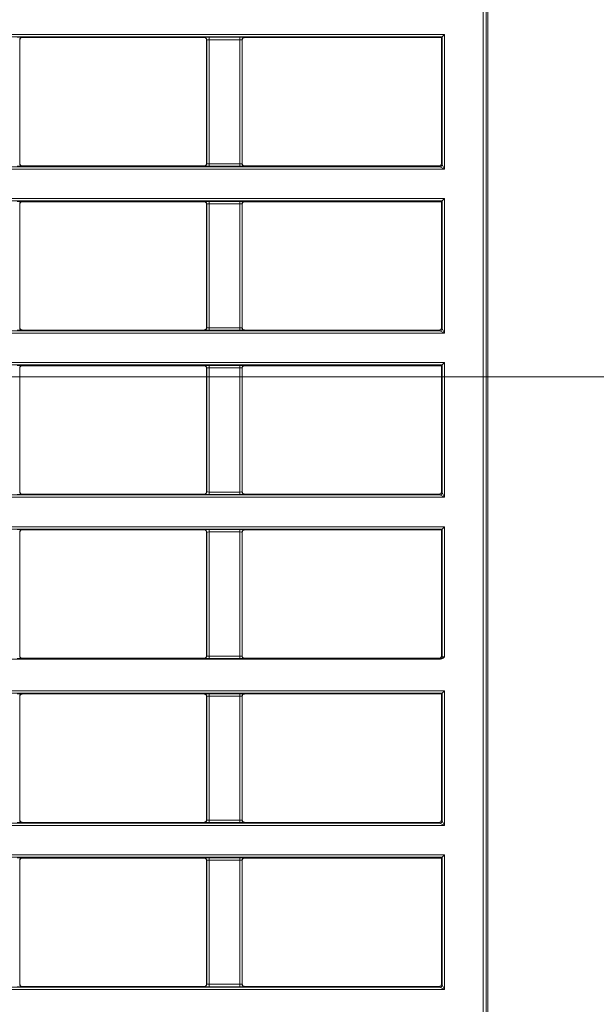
# Model space of a CAD drawing. Header units: millimetres. Extents: x 0 to 1118, y 0 to 864.
# Tile 319 of 372: x 852 to 865, y 691 to 711. Entities that reach past the tile are written whole.
import ezdxf

# ---------------------------------------------------------------- set-up
doc = ezdxf.new("R2010")
doc.units = ezdxf.units.MM
doc.styles.add('SLDTEXTSTYLE3', font='TXT', dxfattribs={"width": 0.605})
doc.dimstyles.new('SLDDIMSTYLE0', dxfattribs={"dimtxt": 3.175, "dimasz": 3.302, "dimexe": 0, "dimexo": 0.0625, "dimgap": 0.79375, "dimtad": 0, "dimtih": 1, "dimtoh": 1, "dimdec": 0, "dimlfac": 4, "dimrnd": 1e-09, "dimzin": 12, "dimdsep": 46, "dimtxsty": 'SLDTEXTSTYLE3', "dimsah": 1, "dimcen": 0.09, "dimadec": 0, "dimazin": 3, "dimtfac": 1, "dimtofl": 0, "dimtmove": 0, "dimatfit": 3, "dimfxl": 1, "dimfrac": 2, "dimtolj": 1, "dimtzin": 12, "dimarcsym": 0})

# ---------------------------------------------------------------- blocks, each defined once
blk = doc.blocks.new('_D_4')
at = {"color": 7, "linetype": 'Continuous', "lineweight": 0}
for p, q in [((828.036, 703.72), (976.437, 703.72)), ((974.837, 703.72), (974.837, 687.406)), ((974.837, 666.22), (974.837, 682.534)), ((912.907, 666.22), (976.437, 666.22))]:
    blk.add_line(p, q, dxfattribs=at)
for points in [[(974.837, 703.72), (974.329, 700.418), (975.345, 700.418)], [(974.837, 666.22), (975.345, 669.522), (974.329, 669.522)]]:
    blk.add_solid(points, dxfattribs=at)
at = {"color": 7, "linetype": 'Continuous', "lineweight": 0, "insert": (971.199, 686.626), "char_height": 3.175, "attachment_point": 1, "style": 'SLDTEXTSTYLE3'}
blk.add_mtext('150', dxfattribs=at)

msp = doc.modelspace()

# ---------------------------------------------------------------- linework, layer by layer
at = {"color": 7, "linetype": 'Continuous', "lineweight": 15}
for p, q in [((862.268, 679.683), (862.268, 728.257)), ((862.302, 728.292), (862.302, 679.648)), ((862.202, 679.748), (862.202, 728.156)), ((843.068, 710.91), (861.394, 710.91)), ((861.344, 710.86), (843.168, 710.86)), ((852.521, 710.847), (852.525, 710.843)), ((856.345, 710.843), (852.525, 710.843)), ((856.345, 710.843), (856.348, 710.847)), ((856.448, 710.849), (857.091, 710.849)), ((856.448, 710.799), (856.448, 710.849)), ((857.091, 710.799), (857.091, 710.849)), ((857.191, 710.847), (857.195, 710.843)), ((861.327, 710.843), (857.195, 710.843)), ((861.327, 710.843), (861.344, 710.86)), ((861.327, 708.198), (861.327, 710.843)), ((861.394, 710.91), (861.344, 710.86)), ((861.344, 708.182), (861.344, 710.86)), ((861.394, 710.91), (861.394, 708.082)), ((852.471, 710.797), (852.471, 708.195)), ((852.475, 710.793), (852.471, 710.797)), ((852.475, 708.198), (852.475, 710.793)), ((856.398, 710.797), (856.395, 710.793)), ((856.395, 710.793), (856.395, 708.198)), ((856.398, 708.195), (856.398, 710.797)), ((857.091, 710.799), (856.448, 710.799)), ((856.448, 710.799), (856.448, 708.193)), ((857.091, 708.193), (857.091, 710.799)), ((857.141, 710.797), (857.141, 708.195)), ((857.145, 710.793), (857.141, 710.797)), ((857.145, 708.198), (857.145, 710.793)), ((852.471, 708.195), (852.475, 708.198)), ((856.395, 708.198), (856.398, 708.195)), ((856.448, 708.143), (856.448, 708.193)), ((856.448, 708.193), (857.091, 708.193)), ((857.091, 708.143), (857.091, 708.193)), ((857.141, 708.195), (857.145, 708.198)), ((861.327, 708.198), (861.344, 708.182)), ((861.344, 708.182), (861.394, 708.082)), ((861.394, 708.082), (843.068, 708.082)), ((843.168, 708.132), (861.294, 708.132)), ((852.525, 708.148), (852.521, 708.145)), ((852.525, 708.148), (856.345, 708.148)), ((856.348, 708.145), (856.345, 708.148)), ((857.091, 708.143), (856.448, 708.143)), ((857.195, 708.148), (857.191, 708.145)), ((857.195, 708.148), (861.277, 708.148)), ((861.294, 708.132), (861.277, 708.148)), ((861.394, 708.082), (861.294, 708.132)), ((843.068, 707.465), (861.394, 707.465)), ((861.344, 707.415), (843.168, 707.415)), ((852.471, 707.352), (852.471, 704.75)), ((852.475, 707.348), (852.471, 707.352)), ((852.475, 704.753), (852.475, 707.348)), ((852.521, 707.402), (852.525, 707.398)), ((856.345, 707.398), (852.525, 707.398)), ((856.345, 707.398), (856.348, 707.402)), ((856.398, 707.352), (856.395, 707.348)), ((856.395, 707.348), (856.395, 704.753)), ((856.398, 704.75), (856.398, 707.352)), ((856.448, 707.404), (857.091, 707.404)), ((856.448, 707.354), (856.448, 707.404)), ((857.091, 707.354), (856.448, 707.354)), ((856.448, 707.354), (856.448, 704.748)), ((857.091, 707.354), (857.091, 707.404)), ((857.091, 704.748), (857.091, 707.354)), ((857.141, 707.352), (857.141, 704.75)), ((857.145, 707.348), (857.141, 707.352)), ((857.145, 704.753), (857.145, 707.348)), ((857.191, 707.402), (857.195, 707.398)), ((861.327, 707.398), (857.195, 707.398)), ((861.327, 707.398), (861.344, 707.415)), ((861.327, 704.753), (861.327, 707.398)), ((861.394, 707.465), (861.344, 707.415)), ((861.344, 704.737), (861.344, 707.415)), ((861.394, 707.465), (861.394, 704.637)), ((843.168, 704.687), (861.294, 704.687)), ((852.471, 704.75), (852.475, 704.753)), ((852.525, 704.703), (852.521, 704.7)), ((852.525, 704.703), (856.345, 704.703)), ((856.348, 704.7), (856.345, 704.703)), ((856.395, 704.753), (856.398, 704.75)), ((856.448, 704.698), (856.448, 704.748)), ((856.448, 704.748), (857.091, 704.748)), ((857.091, 704.698), (856.448, 704.698)), ((857.091, 704.698), (857.091, 704.748)), ((857.141, 704.75), (857.145, 704.753)), ((857.195, 704.703), (857.191, 704.7)), ((857.195, 704.703), (861.277, 704.703)), ((861.294, 704.687), (861.277, 704.703)), ((861.394, 704.637), (861.294, 704.687)), ((861.327, 704.753), (861.344, 704.737)), ((861.344, 704.737), (861.394, 704.637)), ((861.394, 704.637), (843.068, 704.637)), ((843.068, 704.02), (861.394, 704.02)), ((861.344, 703.97), (843.168, 703.97)), ((852.471, 703.907), (852.471, 701.305)), ((852.475, 703.903), (852.471, 703.907)), ((852.475, 701.308), (852.475, 703.903)), ((852.521, 703.957), (852.525, 703.953)), ((856.345, 703.953), (852.525, 703.953)), ((856.345, 703.953), (856.348, 703.957)), ((856.398, 703.907), (856.395, 703.903)), ((856.395, 703.903), (856.395, 701.308)), ((856.398, 701.305), (856.398, 703.907)), ((856.448, 703.959), (857.091, 703.959)), ((856.448, 703.909), (856.448, 703.959)), ((857.091, 703.909), (856.448, 703.909)), ((856.448, 703.909), (856.448, 701.303)), ((857.091, 703.909), (857.091, 703.959)), ((857.091, 701.303), (857.091, 703.909)), ((857.141, 703.907), (857.141, 701.305)), ((857.145, 703.903), (857.141, 703.907)), ((857.145, 701.308), (857.145, 703.903)), ((857.191, 703.957), (857.195, 703.953)), ((861.327, 703.953), (857.195, 703.953)), ((861.327, 703.953), (861.344, 703.97)), ((861.327, 701.308), (861.327, 703.953)), ((861.394, 704.02), (861.344, 703.97)), ((861.344, 701.292), (861.344, 703.97)), ((861.394, 704.02), (861.394, 701.192)), ((861.394, 701.192), (843.068, 701.192)), ((843.168, 701.242), (861.294, 701.242)), ((852.471, 701.305), (852.475, 701.308)), ((852.525, 701.258), (852.521, 701.255)), ((852.525, 701.258), (856.345, 701.258)), ((856.348, 701.255), (856.345, 701.258)), ((856.395, 701.308), (856.398, 701.305)), ((856.448, 701.253), (856.448, 701.303)), ((856.448, 701.303), (857.091, 701.303)), ((857.091, 701.253), (856.448, 701.253)), ((857.091, 701.253), (857.091, 701.303)), ((857.141, 701.305), (857.145, 701.308)), ((857.195, 701.258), (857.191, 701.255)), ((857.195, 701.258), (861.277, 701.258)), ((861.294, 701.242), (861.277, 701.258)), ((861.394, 701.192), (861.294, 701.242)), ((861.327, 701.308), (861.344, 701.292)), ((861.344, 701.292), (861.394, 701.192)), ((843.068, 700.575), (861.394, 700.575)), ((861.344, 700.525), (843.168, 700.525)), ((852.521, 700.512), (852.525, 700.508)), ((856.345, 700.508), (852.525, 700.508)), ((856.345, 700.508), (856.348, 700.512)), ((856.448, 700.514), (857.091, 700.514)), ((856.448, 700.464), (856.448, 700.514)), ((857.091, 700.464), (857.091, 700.514)), ((857.191, 700.512), (857.195, 700.508)), ((861.327, 700.508), (857.195, 700.508)), ((861.327, 700.508), (861.344, 700.525)), ((861.327, 697.863), (861.327, 700.508)), ((861.394, 700.575), (861.344, 700.525)), ((861.344, 697.847), (861.344, 700.525)), ((861.394, 700.575), (861.394, 697.845)), ((852.471, 700.462), (852.471, 697.86)), ((852.475, 700.458), (852.471, 700.462)), ((852.475, 697.863), (852.475, 700.458)), ((856.398, 700.462), (856.395, 700.458)), ((856.395, 700.458), (856.395, 697.863)), ((856.398, 697.86), (856.398, 700.462)), ((857.091, 700.464), (856.448, 700.464)), ((856.448, 700.464), (856.448, 697.858)), ((857.091, 697.858), (857.091, 700.464)), ((857.141, 700.462), (857.141, 697.86)), ((857.145, 700.458), (857.141, 700.462)), ((857.145, 697.863), (857.145, 700.458)), ((852.471, 697.86), (852.475, 697.863)), ((856.395, 697.863), (856.398, 697.86)), ((856.448, 697.808), (856.448, 697.858)), ((856.448, 697.858), (857.091, 697.858)), ((857.091, 697.808), (857.091, 697.858)), ((857.141, 697.86), (857.145, 697.863)), ((861.327, 697.863), (861.344, 697.847)), ((843.154, 697.796), (861.308, 697.796)), ((852.525, 697.813), (852.521, 697.81)), ((852.525, 697.813), (856.345, 697.813)), ((856.348, 697.81), (856.345, 697.813)), ((857.091, 697.808), (856.448, 697.808)), ((857.195, 697.813), (857.191, 697.81)), ((857.195, 697.813), (861.277, 697.813)), ((861.294, 697.797), (861.277, 697.813)), ((843.068, 697.13), (861.394, 697.13)), ((861.344, 697.08), (843.168, 697.08)), ((852.471, 697.017), (852.471, 694.415)), ((852.475, 697.013), (852.471, 697.017)), ((852.475, 694.418), (852.475, 697.013)), ((852.521, 697.067), (852.525, 697.063)), ((856.345, 697.063), (852.525, 697.063)), ((856.345, 697.063), (856.348, 697.067)), ((856.398, 697.017), (856.395, 697.013)), ((856.395, 697.013), (856.395, 694.418)), ((856.398, 694.415), (856.398, 697.017)), ((856.448, 697.069), (857.091, 697.069)), ((856.448, 697.019), (856.448, 697.069)), ((857.091, 697.019), (856.448, 697.019)), ((856.448, 697.019), (856.448, 694.413)), ((857.091, 697.019), (857.091, 697.069)), ((857.091, 694.413), (857.091, 697.019)), ((857.141, 697.017), (857.141, 694.415)), ((857.145, 697.013), (857.141, 697.017)), ((857.145, 694.418), (857.145, 697.013)), ((857.191, 697.067), (857.195, 697.063)), ((861.327, 697.063), (857.195, 697.063)), ((861.327, 697.063), (861.344, 697.08)), ((861.327, 694.418), (861.327, 697.063)), ((861.394, 697.13), (861.344, 697.08)), ((861.344, 694.402), (861.344, 697.08)), ((861.394, 697.13), (861.394, 694.302)), ((843.168, 694.352), (861.294, 694.352)), ((852.471, 694.415), (852.475, 694.418)), ((852.525, 694.368), (852.521, 694.365)), ((852.525, 694.368), (856.345, 694.368)), ((856.348, 694.365), (856.345, 694.368)), ((856.395, 694.418), (856.398, 694.415)), ((856.448, 694.363), (856.448, 694.413)), ((856.448, 694.413), (857.091, 694.413)), ((857.091, 694.363), (856.448, 694.363)), ((857.091, 694.363), (857.091, 694.413)), ((857.141, 694.415), (857.145, 694.418)), ((857.195, 694.368), (857.191, 694.365)), ((857.195, 694.368), (861.277, 694.368)), ((861.294, 694.352), (861.277, 694.368)), ((861.394, 694.302), (861.294, 694.352)), ((861.327, 694.418), (861.344, 694.402)), ((861.344, 694.402), (861.394, 694.302)), ((861.394, 694.302), (843.068, 694.302)), ((843.068, 693.685), (861.394, 693.685)), ((861.344, 693.635), (843.168, 693.635)), ((852.471, 693.572), (852.471, 690.97)), ((852.475, 693.568), (852.471, 693.572)), ((852.475, 690.973), (852.475, 693.568)), ((852.521, 693.622), (852.525, 693.618)), ((856.345, 693.618), (852.525, 693.618)), ((856.345, 693.618), (856.348, 693.622)), ((856.398, 693.572), (856.395, 693.568)), ((856.395, 693.568), (856.395, 690.973)), ((856.398, 690.97), (856.398, 693.572)), ((856.448, 693.624), (857.091, 693.624)), ((856.448, 693.574), (856.448, 693.624)), ((857.091, 693.574), (856.448, 693.574)), ((856.448, 693.574), (856.448, 690.968)), ((857.091, 693.574), (857.091, 693.624)), ((857.091, 690.968), (857.091, 693.574)), ((857.141, 693.572), (857.141, 690.97)), ((857.145, 693.568), (857.141, 693.572)), ((857.145, 690.973), (857.145, 693.568)), ((857.191, 693.622), (857.195, 693.618)), ((861.327, 693.618), (857.195, 693.618)), ((861.327, 693.618), (861.344, 693.635)), ((861.327, 690.973), (861.327, 693.618)), ((861.394, 693.685), (861.344, 693.635)), ((861.344, 690.957), (861.344, 693.635)), ((861.394, 693.685), (861.394, 690.857)), ((861.394, 690.857), (843.068, 690.857)), ((843.168, 690.907), (861.294, 690.907)), ((852.471, 690.97), (852.475, 690.973)), ((852.525, 690.923), (852.521, 690.92)), ((852.525, 690.923), (856.345, 690.923)), ((856.348, 690.92), (856.345, 690.923)), ((856.395, 690.973), (856.398, 690.97)), ((856.448, 690.918), (856.448, 690.968)), ((856.448, 690.968), (857.091, 690.968)), ((857.091, 690.918), (856.448, 690.918)), ((857.091, 690.918), (857.091, 690.968)), ((857.141, 690.97), (857.145, 690.973)), ((857.195, 690.923), (857.191, 690.92)), ((857.195, 690.923), (861.277, 690.923)), ((861.294, 690.907), (861.277, 690.923)), ((861.394, 690.857), (861.294, 690.907)), ((861.327, 690.973), (861.344, 690.957)), ((861.344, 690.957), (861.394, 690.857))]:
    msp.add_line(p, q, dxfattribs=at)
for centre, start, end in [((852.521, 710.797), 90.0204, 179.9796), ((856.348, 710.797), 0.0204, 89.9796), ((857.191, 710.797), 90.0204, 179.9796), ((852.521, 708.195), 180.0204, 269.9796), ((856.348, 708.195), 270.0204, 359.9796), ((857.191, 708.195), 180.0204, 269.9796), ((861.294, 708.182), 270.0204, 359.9796), ((852.521, 707.352), 90.0204, 179.9796), ((856.348, 707.352), 0.0204, 89.9796), ((857.191, 707.352), 90.0204, 179.9796), ((852.521, 704.75), 180.0204, 269.9796), ((856.348, 704.75), 270.0204, 359.9796), ((857.191, 704.75), 180.0204, 269.9796), ((861.294, 704.737), 270.0204, 359.9796), ((852.521, 703.907), 90.0204, 179.9796), ((856.348, 703.907), 0.0204, 89.9796), ((857.191, 703.907), 90.0204, 179.9796), ((852.521, 701.305), 180.0204, 269.9796), ((856.348, 701.305), 270.0204, 359.9796), ((857.191, 701.305), 180.0204, 269.9796), ((861.294, 701.292), 270.0204, 359.9796), ((852.521, 700.462), 90.0204, 179.9796), ((856.348, 700.462), 0.0204, 89.9796), ((857.191, 700.462), 90.0204, 179.9796), ((852.521, 697.86), 180.0204, 269.9796), ((856.348, 697.86), 270.0204, 359.9796), ((857.191, 697.86), 180.0204, 269.9796), ((861.294, 697.847), 270.0204, 359.9796), ((852.521, 697.017), 90.0204, 179.9796), ((856.348, 697.017), 0.0204, 89.9796), ((857.191, 697.017), 90.0204, 179.9796), ((852.521, 694.415), 180.0204, 269.9796), ((856.348, 694.415), 270.0204, 359.9796), ((857.191, 694.415), 180.0204, 269.9796), ((861.294, 694.402), 270.0204, 359.9796), ((852.521, 693.572), 90.0204, 179.9796), ((856.348, 693.572), 0.0204, 89.9796), ((857.191, 693.572), 90.0204, 179.9796), ((852.521, 690.97), 180.0204, 269.9796), ((856.348, 690.97), 270.0204, 359.9796), ((857.191, 690.97), 180.0204, 269.9796), ((861.294, 690.957), 270.0204, 359.9796)]:
    msp.add_arc(centre, 0.05, start, end, dxfattribs=at)
for centre, major_axis, ratio, start_param, end_param in [((852.421, 710.847), (0.1, 0), 0.017455, 0.017453, 1.570796), ((856.448, 710.847), (0.1, 0), 0.017455, 1.570796, 3.124139), ((857.091, 710.847), (0.1, 0), 0.017455, 0.017453, 1.570796), ((856.448, 710.797), (0.05, 0), 0.03491, 1.570796, 3.124139), ((857.091, 710.797), (0.05, 0), 0.03491, 0.017453, 1.570796), ((856.448, 708.195), (0.05, 0), 0.03491, 3.159046, 4.712389), ((857.091, 708.195), (0.05, 0), 0.03491, 4.712389, 6.265732), ((861.277, 708.198), (-0.0354, 0.0354), 0.999695, 2.356347, 3.926839), ((852.421, 708.145), (0.1, 0), 0.017455, 4.712389, 6.265732), ((856.448, 708.145), (0.1, 0), 0.017455, 3.159046, 4.712389), ((857.091, 708.145), (0.1, 0), 0.017455, 4.712389, 6.265732), ((852.421, 707.402), (0.1, 0), 0.017455, 0.017453, 1.570796), ((856.448, 707.402), (0.1, 0), 0.017455, 1.570796, 3.124139), ((856.448, 707.352), (0.05, 0), 0.03491, 1.570796, 3.124139), ((857.091, 707.402), (0.1, 0), 0.017455, 0.017453, 1.570796), ((857.091, 707.352), (0.05, 0), 0.03491, 0.017453, 1.570796), ((852.421, 704.7), (0.1, 0), 0.017455, 4.712389, 6.265732), ((856.448, 704.7), (0.1, 0), 0.017455, 3.159046, 4.712389), ((856.448, 704.75), (0.05, 0), 0.03491, 3.159046, 4.712389), ((857.091, 704.75), (0.05, 0), 0.03491, 4.712389, 6.265732), ((857.091, 704.7), (0.1, 0), 0.017455, 4.712389, 6.265732), ((861.277, 704.753), (-0.0354, 0.0354), 0.999695, 2.356347, 3.926839), ((852.421, 703.957), (0.1, 0), 0.017455, 0.017453, 1.570796), ((856.448, 703.957), (0.1, 0), 0.017455, 1.570796, 3.124139), ((856.448, 703.907), (0.05, 0), 0.03491, 1.570796, 3.124139), ((857.091, 703.957), (0.1, 0), 0.017455, 0.017453, 1.570796), ((857.091, 703.907), (0.05, 0), 0.03491, 0.017453, 1.570796), ((852.421, 701.255), (0.1, 0), 0.017455, 4.712389, 6.265732), ((856.448, 701.255), (0.1, 0), 0.017455, 3.159046, 4.712389), ((856.448, 701.305), (0.05, 0), 0.03491, 3.159046, 4.712389), ((857.091, 701.305), (0.05, 0), 0.03491, 4.712389, 6.265732), ((857.091, 701.255), (0.1, 0), 0.017455, 4.712389, 6.265732), ((861.277, 701.308), (-0.0354, 0.0354), 0.999695, 2.356347, 3.926839), ((852.421, 700.512), (0.1, 0), 0.017455, 0.017453, 1.570796), ((856.448, 700.512), (0.1, 0), 0.017455, 1.570796, 3.124139), ((857.091, 700.512), (0.1, 0), 0.017455, 0.017453, 1.570796), ((856.448, 700.462), (0.05, 0), 0.03491, 1.570796, 3.124139), ((857.091, 700.462), (0.05, 0), 0.03491, 0.017453, 1.570796), ((856.448, 697.86), (0.05, 0), 0.03491, 3.159046, 4.712389), ((857.091, 697.86), (0.05, 0), 0.03491, 4.712389, 6.265732), ((861.277, 697.863), (-0.0354, 0.0354), 0.999695, 2.356347, 3.926839), ((861.394, 697.847), (0.05, 0), 0.03491, 3.159046, 4.712389), ((852.421, 697.81), (0.1, 0), 0.017455, 4.712389, 6.265732), ((856.448, 697.81), (0.1, 0), 0.017455, 3.159046, 4.712389), ((857.091, 697.81), (0.1, 0), 0.017455, 4.712389, 6.265732), ((861.394, 697.797), (0.1, 0), 0.017455, 3.159046, 3.675297), ((852.421, 697.067), (0.1, 0), 0.017455, 0.017453, 1.570796), ((856.448, 697.067), (0.1, 0), 0.017455, 1.570796, 3.124139), ((856.448, 697.017), (0.05, 0), 0.03491, 1.570796, 3.124139), ((857.091, 697.067), (0.1, 0), 0.017455, 0.017453, 1.570796), ((857.091, 697.017), (0.05, 0), 0.03491, 0.017453, 1.570796), ((852.421, 694.365), (0.1, 0), 0.017455, 4.712389, 6.265732), ((856.448, 694.365), (0.1, 0), 0.017455, 3.159046, 4.712389), ((856.448, 694.415), (0.05, 0), 0.03491, 3.159046, 4.712389), ((857.091, 694.415), (0.05, 0), 0.03491, 4.712389, 6.265732), ((857.091, 694.365), (0.1, 0), 0.017455, 4.712389, 6.265732), ((861.277, 694.418), (-0.0354, 0.0354), 0.999695, 2.356347, 3.926839), ((852.421, 693.622), (0.1, 0), 0.017455, 0.017453, 1.570796), ((856.448, 693.622), (0.1, 0), 0.017455, 1.570796, 3.124139), ((856.448, 693.572), (0.05, 0), 0.03491, 1.570796, 3.124139), ((857.091, 693.622), (0.1, 0), 0.017455, 0.017453, 1.570796), ((857.091, 693.572), (0.05, 0), 0.03491, 0.017453, 1.570796), ((852.421, 690.92), (0.1, 0), 0.017455, 4.712389, 6.265732), ((856.448, 690.92), (0.1, 0), 0.017455, 3.159046, 4.712389), ((856.448, 690.97), (0.05, 0), 0.03491, 3.159046, 4.712389), ((857.091, 690.97), (0.05, 0), 0.03491, 4.712389, 6.265732), ((857.091, 690.92), (0.1, 0), 0.017455, 4.712389, 6.265732), ((861.277, 690.973), (-0.0354, 0.0354), 0.999695, 2.356347, 3.926839)]:
    msp.add_ellipse(centre, major_axis=major_axis, ratio=ratio, start_param=start_param, end_param=end_param, dxfattribs=at)
for points, knots in [([(852.475, 710.793), (852.475, 710.8), (852.477, 710.813), (852.488, 710.83), (852.505, 710.841), (852.518, 710.843), (852.525, 710.843)], [0, 0, 0, 0, 0.25001, 0.5, 0.74999, 1, 1, 1, 1]), ([(856.345, 710.843), (856.351, 710.843), (856.364, 710.841), (856.381, 710.83), (856.392, 710.813), (856.394, 710.8), (856.395, 710.793)], [0, 0, 0, 0, 0.25001, 0.5, 0.74999, 1, 1, 1, 1]), ([(857.145, 710.793), (857.145, 710.8), (857.147, 710.813), (857.158, 710.83), (857.175, 710.841), (857.188, 710.843), (857.195, 710.843)], [0, 0, 0, 0, 0.25001, 0.5, 0.74999, 1, 1, 1, 1]), ([(852.525, 708.148), (852.518, 708.149), (852.505, 708.151), (852.488, 708.162), (852.477, 708.179), (852.475, 708.192), (852.475, 708.198)], [0, 0, 0, 0, 0.2500328, 0.5000309, 0.7500135, 1, 1, 1, 1]), ([(856.395, 708.198), (856.394, 708.192), (856.392, 708.179), (856.381, 708.162), (856.364, 708.151), (856.351, 708.149), (856.345, 708.148)], [0, 0, 0, 0, 0.249986, 0.499969, 0.749967, 1, 1, 1, 1]), ([(857.195, 708.148), (857.188, 708.149), (857.175, 708.151), (857.158, 708.162), (857.147, 708.179), (857.145, 708.192), (857.145, 708.198)], [0, 0, 0, 0, 0.250033, 0.500031, 0.750014, 1, 1, 1, 1]), ([(852.475, 707.348), (852.475, 707.355), (852.477, 707.368), (852.488, 707.385), (852.505, 707.396), (852.518, 707.398), (852.525, 707.398)], [0, 0, 0, 0, 0.25001, 0.5, 0.74999, 1, 1, 1, 1]), ([(856.345, 707.398), (856.351, 707.398), (856.364, 707.396), (856.381, 707.385), (856.392, 707.368), (856.394, 707.355), (856.395, 707.348)], [0, 0, 0, 0, 0.25001, 0.5, 0.74999, 1, 1, 1, 1]), ([(857.145, 707.348), (857.145, 707.355), (857.147, 707.368), (857.158, 707.385), (857.175, 707.396), (857.188, 707.398), (857.195, 707.398)], [0, 0, 0, 0, 0.25001, 0.5, 0.74999, 1, 1, 1, 1]), ([(852.525, 704.703), (852.518, 704.704), (852.505, 704.706), (852.488, 704.717), (852.477, 704.734), (852.475, 704.747), (852.475, 704.753)], [0, 0, 0, 0, 0.2500328, 0.5000309, 0.7500135, 1, 1, 1, 1]), ([(856.395, 704.753), (856.394, 704.747), (856.392, 704.734), (856.381, 704.717), (856.364, 704.706), (856.351, 704.704), (856.345, 704.703)], [0, 0, 0, 0, 0.249986, 0.499969, 0.749967, 1, 1, 1, 1]), ([(857.195, 704.703), (857.188, 704.704), (857.175, 704.706), (857.158, 704.717), (857.147, 704.734), (857.145, 704.747), (857.145, 704.753)], [0, 0, 0, 0, 0.250033, 0.500031, 0.750014, 1, 1, 1, 1]), ([(852.475, 703.903), (852.475, 703.91), (852.477, 703.923), (852.488, 703.94), (852.505, 703.951), (852.518, 703.953), (852.525, 703.953)], [0, 0, 0, 0, 0.25001, 0.5, 0.74999, 1, 1, 1, 1]), ([(856.345, 703.953), (856.351, 703.953), (856.364, 703.951), (856.381, 703.94), (856.392, 703.923), (856.394, 703.91), (856.395, 703.903)], [0, 0, 0, 0, 0.25001, 0.5, 0.74999, 1, 1, 1, 1]), ([(857.145, 703.903), (857.145, 703.91), (857.147, 703.923), (857.158, 703.94), (857.175, 703.951), (857.188, 703.953), (857.195, 703.953)], [0, 0, 0, 0, 0.25001, 0.5, 0.74999, 1, 1, 1, 1]), ([(852.525, 701.258), (852.518, 701.259), (852.505, 701.261), (852.488, 701.272), (852.477, 701.289), (852.475, 701.302), (852.475, 701.308)], [0, 0, 0, 0, 0.2500328, 0.5000309, 0.7500135, 1, 1, 1, 1]), ([(856.395, 701.308), (856.394, 701.302), (856.392, 701.289), (856.381, 701.272), (856.364, 701.261), (856.351, 701.259), (856.345, 701.258)], [0, 0, 0, 0, 0.249986, 0.499969, 0.749967, 1, 1, 1, 1]), ([(857.195, 701.258), (857.188, 701.259), (857.175, 701.261), (857.158, 701.272), (857.147, 701.289), (857.145, 701.302), (857.145, 701.308)], [0, 0, 0, 0, 0.250033, 0.500031, 0.750014, 1, 1, 1, 1]), ([(852.475, 700.458), (852.475, 700.465), (852.477, 700.478), (852.488, 700.495), (852.505, 700.506), (852.518, 700.508), (852.525, 700.508)], [0, 0, 0, 0, 0.25001, 0.5, 0.74999, 1, 1, 1, 1]), ([(856.345, 700.508), (856.351, 700.508), (856.364, 700.506), (856.381, 700.495), (856.392, 700.478), (856.394, 700.465), (856.395, 700.458)], [0, 0, 0, 0, 0.25001, 0.5, 0.74999, 1, 1, 1, 1]), ([(857.145, 700.458), (857.145, 700.465), (857.147, 700.478), (857.158, 700.495), (857.175, 700.506), (857.188, 700.508), (857.195, 700.508)], [0, 0, 0, 0, 0.25001, 0.5, 0.74999, 1, 1, 1, 1]), ([(852.525, 697.813), (852.518, 697.814), (852.505, 697.816), (852.488, 697.827), (852.477, 697.844), (852.475, 697.857), (852.475, 697.863)], [0, 0, 0, 0, 0.2500328, 0.5000309, 0.7500135, 1, 1, 1, 1]), ([(856.395, 697.863), (856.394, 697.857), (856.392, 697.844), (856.381, 697.827), (856.364, 697.816), (856.351, 697.814), (856.345, 697.813)], [0, 0, 0, 0, 0.249986, 0.499969, 0.749967, 1, 1, 1, 1]), ([(857.195, 697.813), (857.188, 697.814), (857.175, 697.816), (857.158, 697.827), (857.147, 697.844), (857.145, 697.857), (857.145, 697.863)], [0, 0, 0, 0, 0.250033, 0.500031, 0.750014, 1, 1, 1, 1]), ([(861.394, 697.845), (861.394, 697.845), (861.384, 697.835), (861.366, 697.818), (861.336, 697.799), (861.316, 697.797), (861.308, 697.796)], [0, 0, 0, 0, 0.006959, 0.406513, 0.750131, 1, 1, 1, 1]), ([(852.475, 697.013), (852.475, 697.02), (852.477, 697.033), (852.488, 697.05), (852.505, 697.061), (852.518, 697.063), (852.525, 697.063)], [0, 0, 0, 0, 0.25001, 0.5, 0.74999, 1, 1, 1, 1]), ([(856.345, 697.063), (856.351, 697.063), (856.364, 697.061), (856.381, 697.05), (856.392, 697.033), (856.394, 697.02), (856.395, 697.013)], [0, 0, 0, 0, 0.25001, 0.5, 0.74999, 1, 1, 1, 1]), ([(857.145, 697.013), (857.145, 697.02), (857.147, 697.033), (857.158, 697.05), (857.175, 697.061), (857.188, 697.063), (857.195, 697.063)], [0, 0, 0, 0, 0.25001, 0.5, 0.74999, 1, 1, 1, 1]), ([(852.525, 694.368), (852.518, 694.369), (852.505, 694.371), (852.488, 694.382), (852.477, 694.399), (852.475, 694.412), (852.475, 694.418)], [0, 0, 0, 0, 0.250033, 0.500031, 0.750014, 1, 1, 1, 1]), ([(856.395, 694.418), (856.394, 694.412), (856.392, 694.399), (856.381, 694.382), (856.364, 694.371), (856.351, 694.369), (856.345, 694.368)], [0, 0, 0, 0, 0.249986, 0.499969, 0.749967, 1, 1, 1, 1]), ([(857.195, 694.368), (857.188, 694.369), (857.175, 694.371), (857.158, 694.382), (857.147, 694.399), (857.145, 694.412), (857.145, 694.418)], [0, 0, 0, 0, 0.250033, 0.500031, 0.750014, 1, 1, 1, 1]), ([(852.475, 693.568), (852.475, 693.575), (852.477, 693.588), (852.488, 693.605), (852.505, 693.616), (852.518, 693.618), (852.525, 693.618)], [0, 0, 0, 0, 0.25001, 0.5, 0.74999, 1, 1, 1, 1]), ([(856.345, 693.618), (856.351, 693.618), (856.364, 693.616), (856.381, 693.605), (856.392, 693.588), (856.394, 693.575), (856.395, 693.568)], [0, 0, 0, 0, 0.25001, 0.5, 0.74999, 1, 1, 1, 1]), ([(857.145, 693.568), (857.145, 693.575), (857.147, 693.588), (857.158, 693.605), (857.175, 693.616), (857.188, 693.618), (857.195, 693.618)], [0, 0, 0, 0, 0.25001, 0.5, 0.74999, 1, 1, 1, 1]), ([(852.525, 690.923), (852.518, 690.924), (852.505, 690.926), (852.488, 690.937), (852.477, 690.954), (852.475, 690.967), (852.475, 690.973)], [0, 0, 0, 0, 0.250033, 0.500031, 0.750014, 1, 1, 1, 1]), ([(856.395, 690.973), (856.394, 690.967), (856.392, 690.954), (856.381, 690.937), (856.364, 690.926), (856.351, 690.924), (856.345, 690.923)], [0, 0, 0, 0, 0.249986, 0.499969, 0.749967, 1, 1, 1, 1]), ([(857.195, 690.923), (857.188, 690.924), (857.175, 690.926), (857.158, 690.937), (857.147, 690.954), (857.145, 690.967), (857.145, 690.973)], [0, 0, 0, 0, 0.250033, 0.500031, 0.750014, 1, 1, 1, 1])]:
    msp.add_open_spline(points, degree=3, knots=knots, dxfattribs=at)

# ---------------------------------------------------------------- dimensions: what is measured, and where the dimension line sits
at = {"color": 7, "linetype": 'Continuous', "lineweight": 0}
dim = msp.add_linear_dim(base=(974.837, 666.22), p1=(826.436, 703.72), p2=(911.307, 666.22), angle=90, dimstyle='SLDDIMSTYLE0', dxfattribs=at)
dim.commit()
dim.dimension.update_dxf_attribs({"geometry": '_D_4', "text_midpoint": (974.837, 684.97), "dimtype": 160})

doc.saveas('drawing.dxf')
